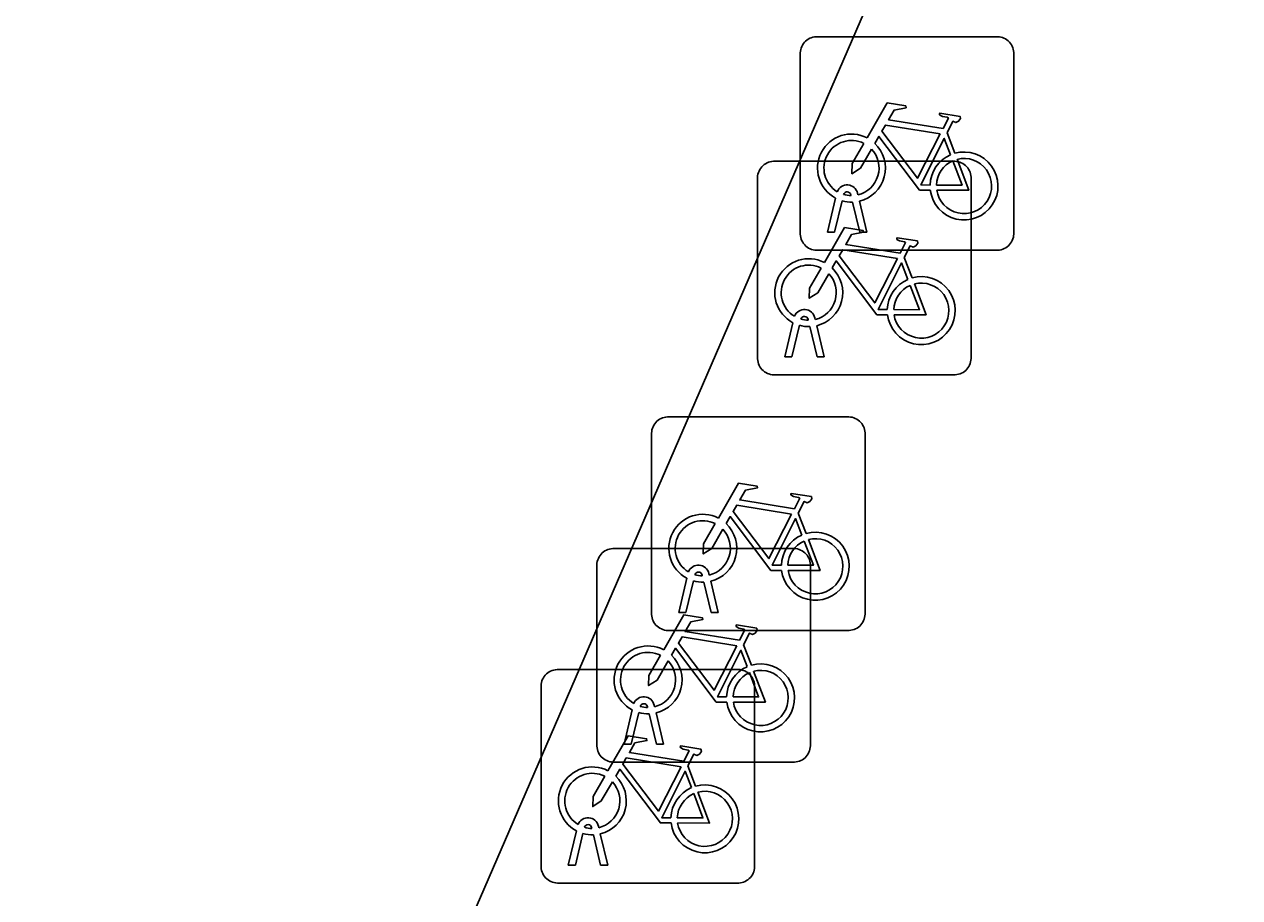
# Model space of a CAD drawing. Extents: x 162812 to 163818, y 381639 to 382470.
# Drawn here: x 163451.9 to 163457.59, y 381969.67 to 381973.75 of the extents above; entities that cross this region are included whole.
import ezdxf

# ---------------------------------------------------------------- set-up
doc = ezdxf.new("R2010")
doc.units = 0
doc.layers.add('IMGEO_Fietsenrek', color=7, linetype='Continuous')
doc.layers.add('IMGEO_Rijbaan_lokaal_open', color=7, linetype='Continuous')

msp = doc.modelspace()

# ---------------------------------------------------------------- linework, layer by layer
at = {"layer": 'IMGEO_Fietsenrek'}
for p, q in [((163455.6079, 381973.6955), (163456.4488, 381973.6955)), ((163456.4488, 381973.6955), (163455.6079, 381973.6955)), ((163455.5335, 381972.7709), (163455.5335, 381973.6118)), ((163455.5335, 381973.6118), (163455.5335, 381972.7709)), ((163456.5325, 381973.6211), (163456.5325, 381972.7802)), ((163456.5325, 381972.7802), (163456.5325, 381973.6211)), ((163456.2202, 381973.2452), (163456.2565, 381973.15)), ((163455.4079, 381973.1125), (163456.2488, 381973.1125)), ((163456.2488, 381973.1125), (163455.4079, 381973.1125)), ((163455.3335, 381972.1879), (163455.3335, 381973.0288)), ((163455.3335, 381973.0288), (163455.3335, 381972.1879)), ((163456.3325, 381973.0381), (163456.3325, 381972.1972)), ((163456.3325, 381972.1972), (163456.3325, 381973.0381)), ((163455.8016, 381972.9634), (163455.8034, 381972.9555)), ((163455.6605, 381972.7803), (163455.6988, 381972.9403)), ((163455.7292, 381972.9281), (163455.6939, 381972.7803)), ((163455.7709, 381972.9519), (163455.7699, 381972.9562)), ((163455.812, 381972.7803), (163455.7781, 381972.922)), ((163455.8104, 381972.9263), (163455.8454, 381972.7803)), ((163455.6939, 381972.7803), (163455.6605, 381972.7803)), ((163455.8454, 381972.7803), (163455.812, 381972.7803)), ((163456.4581, 381972.6965), (163455.6172, 381972.6965)), ((163455.6172, 381972.6965), (163456.4581, 381972.6965)), ((163456.0202, 381972.6622), (163456.0565, 381972.567)), ((163455.4605, 381972.1973), (163455.4988, 381972.3573)), ((163455.5292, 381972.3451), (163455.4939, 381972.1973)), ((163455.5709, 381972.3689), (163455.5699, 381972.3732)), ((163455.612, 381972.1973), (163455.5781, 381972.339)), ((163455.6016, 381972.3804), (163455.6034, 381972.3725)), ((163455.6104, 381972.3433), (163455.6454, 381972.1973)), ((163455.4939, 381972.1973), (163455.4605, 381972.1973)), ((163455.6454, 381972.1973), (163455.612, 381972.1973)), ((163456.2581, 381972.1135), (163455.4172, 381972.1135)), ((163455.4172, 381972.1135), (163456.2581, 381972.1135)), ((163454.9119, 381971.9165), (163455.7528, 381971.9165)), ((163455.7528, 381971.9165), (163454.9119, 381971.9165)), ((163454.8375, 381970.9919), (163454.8375, 381971.8328)), ((163454.8375, 381971.8328), (163454.8375, 381970.9919)), ((163455.8365, 381971.8421), (163455.8365, 381971.0012)), ((163455.8365, 381971.0012), (163455.8365, 381971.8421)), ((163455.5242, 381971.4662), (163455.5605, 381971.371)), ((163454.6559, 381971.3005), (163455.4968, 381971.3005)), ((163455.4968, 381971.3005), (163454.6559, 381971.3005)), ((163454.5815, 381970.3759), (163454.5815, 381971.2168)), ((163454.5815, 381971.2168), (163454.5815, 381970.3759)), ((163455.5805, 381971.2261), (163455.5805, 381970.3852)), ((163455.5805, 381970.3852), (163455.5805, 381971.2261)), ((163454.9645, 381971.0013), (163455.0028, 381971.1613)), ((163455.0332, 381971.1491), (163454.9979, 381971.0013)), ((163455.0749, 381971.1729), (163455.0739, 381971.1772)), ((163455.116, 381971.0013), (163455.0821, 381971.143)), ((163455.1056, 381971.1844), (163455.1074, 381971.1765)), ((163455.1144, 381971.1473), (163455.1494, 381971.0013)), ((163454.9979, 381971.0013), (163454.9645, 381971.0013)), ((163455.1494, 381971.0013), (163455.116, 381971.0013)), ((163455.7621, 381970.9175), (163454.9212, 381970.9175)), ((163454.9212, 381970.9175), (163455.7621, 381970.9175)), ((163455.2682, 381970.8502), (163455.3045, 381970.755)), ((163454.3949, 381970.7345), (163455.2358, 381970.7345)), ((163455.2358, 381970.7345), (163454.3949, 381970.7345)), ((163454.3205, 381969.8099), (163454.3205, 381970.6508)), ((163454.3205, 381970.6508), (163454.3205, 381969.8099)), ((163455.3195, 381970.6601), (163455.3195, 381969.8192)), ((163455.3195, 381969.8192), (163455.3195, 381970.6601)), ((163454.7085, 381970.3853), (163454.7468, 381970.5453)), ((163454.7772, 381970.5331), (163454.7419, 381970.3853)), ((163454.8189, 381970.5569), (163454.8179, 381970.5612)), ((163454.86, 381970.3853), (163454.8261, 381970.527)), ((163454.8496, 381970.5684), (163454.8514, 381970.5605)), ((163454.8584, 381970.5313), (163454.8934, 381970.3853)), ((163454.7419, 381970.3853), (163454.7085, 381970.3853)), ((163454.8934, 381970.3853), (163454.86, 381970.3853)), ((163455.5061, 381970.3015), (163454.6652, 381970.3015)), ((163454.6652, 381970.3015), (163455.5061, 381970.3015)), ((163455.0072, 381970.2842), (163455.0435, 381970.189)), ((163454.5886, 381970.0024), (163454.5904, 381969.9945)), ((163454.4475, 381969.8193), (163454.4858, 381969.9793)), ((163454.5162, 381969.9671), (163454.4809, 381969.8193)), ((163454.5579, 381969.9909), (163454.5569, 381969.9952)), ((163454.599, 381969.8193), (163454.5651, 381969.961)), ((163454.5974, 381969.9653), (163454.6324, 381969.8193)), ((163454.4809, 381969.8193), (163454.4475, 381969.8193)), ((163454.6324, 381969.8193), (163454.599, 381969.8193)), ((163455.2451, 381969.7355), (163454.4042, 381969.7355)), ((163454.4042, 381969.7355), (163455.2451, 381969.7355))]:
    msp.add_line(p, q, dxfattribs=at)
for points in [[(163455.8461, 381973.2222), (163455.9408, 381973.3857), (163456.027, 381973.3719), (163456.0287, 381973.3632), (163455.9726, 381973.3523), (163455.9464, 381973.307), (163456.2016, 381973.2662)], [(163456.2016, 381973.2662), (163456.2266, 381973.315), (163456.2215, 381973.319), (163456.1983, 381973.3227), (163456.1856, 381973.3302), (163456.1846, 381973.3333), (163456.1868, 381973.3379), (163456.2816, 381973.3228), (163456.2839, 381973.3125), (163456.2745, 381973.3001), (163456.2621, 381973.2937), (163456.2476, 381973.2999), (163456.2202, 381973.2452)], [(163456.1887, 381973.241), (163455.9319, 381973.282), (163455.9152, 381973.2532), (163456.0822, 381973.0329), (163456.1887, 381973.241)], [(163455.8668, 381973.1697), (163455.8152, 381973.0805), (163455.7753, 381973.0545), (163455.7765, 381973.102), (163455.831, 381973.1962)], [(163456.1418, 381972.9775), (163456.0921, 381972.9776), (163455.9014, 381973.2293), (163455.8824, 381973.1965)], [(163456.2367, 381973.143), (163456.2074, 381973.2198), (163456.098, 381973.0017), (163456.1407, 381973.0016)], [(163456.1707, 381973.0015), (163456.2906, 381973.0013), (163456.2474, 381973.1149)], [(163456.2672, 381973.1218), (163456.3222, 381972.9772), (163456.1721, 381972.9775)], [(163455.6461, 381972.6392), (163455.7408, 381972.8027), (163455.827, 381972.7889), (163455.8287, 381972.7802), (163455.7726, 381972.7693), (163455.7464, 381972.724), (163456.0016, 381972.6832)], [(163456.0016, 381972.6832), (163456.0266, 381972.732), (163456.0215, 381972.736), (163455.9983, 381972.7397), (163455.9856, 381972.7472), (163455.9846, 381972.7503), (163455.9868, 381972.7549), (163456.0816, 381972.7398), (163456.0839, 381972.7295), (163456.0745, 381972.7171), (163456.0621, 381972.7107), (163456.0476, 381972.7169), (163456.0202, 381972.6622)], [(163455.9887, 381972.658), (163455.7319, 381972.699), (163455.7152, 381972.6702), (163455.8822, 381972.4499), (163455.9887, 381972.658)], [(163455.9418, 381972.3945), (163455.8921, 381972.3946), (163455.7014, 381972.6463), (163455.6824, 381972.6135)], [(163456.0367, 381972.56), (163456.0074, 381972.6368), (163455.898, 381972.4187), (163455.9407, 381972.4186)], [(163455.6668, 381972.5867), (163455.6152, 381972.4975), (163455.5753, 381972.4715), (163455.5765, 381972.519), (163455.631, 381972.6132)], [(163455.9707, 381972.4185), (163456.0906, 381972.4183), (163456.0474, 381972.5319)], [(163456.0672, 381972.5388), (163456.1222, 381972.3942), (163455.9721, 381972.3945)], [(163455.1501, 381971.4432), (163455.2448, 381971.6067), (163455.331, 381971.5929), (163455.3327, 381971.5842), (163455.2766, 381971.5733), (163455.2504, 381971.528), (163455.5056, 381971.4872)], [(163455.5056, 381971.4872), (163455.5306, 381971.536), (163455.5255, 381971.54), (163455.5023, 381971.5437), (163455.4896, 381971.5512), (163455.4886, 381971.5543), (163455.4908, 381971.5589), (163455.5856, 381971.5438), (163455.5879, 381971.5335), (163455.5785, 381971.5211), (163455.5661, 381971.5147), (163455.5516, 381971.5209), (163455.5242, 381971.4662)], [(163455.4927, 381971.462), (163455.2359, 381971.503), (163455.2192, 381971.4742), (163455.3862, 381971.2539), (163455.4927, 381971.462)], [(163455.4458, 381971.1985), (163455.3961, 381971.1986), (163455.2054, 381971.4503), (163455.1864, 381971.4175)], [(163455.5407, 381971.364), (163455.5114, 381971.4408), (163455.402, 381971.2227), (163455.4447, 381971.2226)], [(163455.1708, 381971.3907), (163455.1192, 381971.3015), (163455.0793, 381971.2755), (163455.0805, 381971.323), (163455.135, 381971.4172)], [(163455.4747, 381971.2225), (163455.5946, 381971.2223), (163455.5514, 381971.3359)], [(163455.5712, 381971.3428), (163455.6262, 381971.1982), (163455.4761, 381971.1985)], [(163454.8941, 381970.8272), (163454.9888, 381970.9907), (163455.075, 381970.9769), (163455.0767, 381970.9682), (163455.0206, 381970.9573), (163454.9944, 381970.912), (163455.2496, 381970.8712)], [(163455.2496, 381970.8712), (163455.2746, 381970.92), (163455.2695, 381970.924), (163455.2463, 381970.9277), (163455.2336, 381970.9352), (163455.2326, 381970.9383), (163455.2348, 381970.9429), (163455.3296, 381970.9278), (163455.3319, 381970.9175), (163455.3225, 381970.9051), (163455.3101, 381970.8987), (163455.2956, 381970.9049), (163455.2682, 381970.8502)], [(163455.2367, 381970.846), (163454.9799, 381970.887), (163454.9632, 381970.8582), (163455.1302, 381970.6379), (163455.2367, 381970.846)], [(163454.9148, 381970.7747), (163454.8632, 381970.6855), (163454.8233, 381970.6595), (163454.8245, 381970.707), (163454.879, 381970.8012)], [(163455.1898, 381970.5825), (163455.1401, 381970.5826), (163454.9494, 381970.8343), (163454.9304, 381970.8015)], [(163455.2847, 381970.748), (163455.2554, 381970.8248), (163455.146, 381970.6067), (163455.1887, 381970.6066)], [(163455.2187, 381970.6065), (163455.3386, 381970.6063), (163455.2954, 381970.7199)], [(163455.3152, 381970.7268), (163455.3702, 381970.5822), (163455.2201, 381970.5825)], [(163454.6331, 381970.2612), (163454.7278, 381970.4247), (163454.814, 381970.4109), (163454.8157, 381970.4022), (163454.7596, 381970.3913), (163454.7334, 381970.346), (163454.9886, 381970.3052)], [(163454.9886, 381970.3052), (163455.0136, 381970.354), (163455.0085, 381970.358), (163454.9853, 381970.3617), (163454.9726, 381970.3692), (163454.9716, 381970.3723), (163454.9738, 381970.3769), (163455.0686, 381970.3618), (163455.0709, 381970.3515), (163455.0615, 381970.3391), (163455.0491, 381970.3327), (163455.0346, 381970.3389), (163455.0072, 381970.2842)], [(163454.9757, 381970.28), (163454.7189, 381970.321), (163454.7022, 381970.2922), (163454.8692, 381970.0719), (163454.9757, 381970.28)], [(163454.6538, 381970.2087), (163454.6022, 381970.1195), (163454.5623, 381970.0935), (163454.5635, 381970.141), (163454.618, 381970.2352)], [(163454.9288, 381970.0165), (163454.8791, 381970.0166), (163454.6884, 381970.2683), (163454.6694, 381970.2355)], [(163455.0237, 381970.182), (163454.9944, 381970.2588), (163454.885, 381970.0407), (163454.9277, 381970.0406)], [(163454.9577, 381970.0405), (163455.0776, 381970.0403), (163455.0344, 381970.1539)], [(163455.0542, 381970.1608), (163455.1092, 381970.0162), (163454.9591, 381970.0165)]]:
    msp.add_lwpolyline(points, dxfattribs=at)
for centre, radius, start, end in [((163455.6112, 381973.6176), 0.0779, 92.4484, 184.2845), ((163455.6112, 381973.6176), 0.0779, 92.4484, 184.2845), ((163456.4546, 381973.6178), 0.0779, 2.4484, 94.2845), ((163456.4546, 381973.6178), 0.0779, 2.4484, 94.2845), ((163455.7731, 381973.0809), 0.159, 62.6766, 242.1369), ((163455.7731, 381973.0809), 0.129, 63.3192, 238.903), ((163455.7731, 381973.0809), 0.159, 283.5766, 46.6042), ((163455.7731, 381973.0809), 0.129, 283.6043, 43.4302), ((163456.2997, 381972.9969), 0.159, 113.3408, 178.3217), ((163456.2997, 381972.9969), 0.159, 187.0065, 105.7708), ((163455.4112, 381973.0346), 0.0779, 92.4484, 184.2845), ((163455.4112, 381973.0346), 0.0779, 92.4484, 184.2845), ((163456.2997, 381972.9969), 0.129, 113.923, 177.9556), ((163456.2997, 381972.9969), 0.129, 188.6715, 104.5883), ((163456.2546, 381973.0348), 0.0779, 2.4484, 94.2845), ((163456.2546, 381973.0348), 0.0779, 2.4484, 94.2845), ((163455.7529, 381972.9523), 0.0499, 12.8025, 158.6934), ((163455.7529, 381972.9523), 0.0174, 12.8025, 163.4502), ((163455.7731, 381973.0809), 0.159, 253.9967, 271.7867), ((163455.7731, 381973.0809), 0.129, 253.415, 269.0204), ((163455.6114, 381972.7742), 0.0779, 182.4484, 274.2845), ((163455.6114, 381972.7742), 0.0779, 182.4484, 274.2845), ((163456.4548, 381972.7744), 0.0779, 272.4484, 4.2845), ((163456.4548, 381972.7744), 0.0779, 272.4484, 4.2845), ((163455.5731, 381972.4979), 0.159, 62.6766, 242.1369), ((163455.5731, 381972.4979), 0.129, 63.3192, 238.903), ((163455.5731, 381972.4979), 0.129, 283.6043, 43.4302), ((163455.5731, 381972.4979), 0.159, 283.5766, 46.6042), ((163456.0997, 381972.4139), 0.159, 187.0065, 105.7708), ((163456.0997, 381972.4139), 0.159, 113.3408, 178.3217), ((163456.0997, 381972.4139), 0.129, 113.923, 177.9556), ((163456.0997, 381972.4139), 0.129, 188.6715, 104.5883), ((163455.5529, 381972.3693), 0.0499, 12.8025, 158.6934), ((163455.5731, 381972.4979), 0.159, 253.9967, 271.7867), ((163455.5529, 381972.3693), 0.0174, 12.8025, 163.4502), ((163455.5731, 381972.4979), 0.129, 253.415, 269.0204), ((163455.4114, 381972.1912), 0.0779, 182.4484, 274.2845), ((163455.4114, 381972.1912), 0.0779, 182.4484, 274.2845), ((163456.2548, 381972.1914), 0.0779, 272.4484, 4.2845), ((163456.2548, 381972.1914), 0.0779, 272.4484, 4.2845), ((163454.9152, 381971.8386), 0.0779, 92.4484, 184.2845), ((163454.9152, 381971.8386), 0.0779, 92.4484, 184.2845), ((163455.7586, 381971.8388), 0.0779, 2.4484, 94.2845), ((163455.7586, 381971.8388), 0.0779, 2.4484, 94.2845), ((163455.0771, 381971.3019), 0.159, 62.6766, 242.1369), ((163455.0771, 381971.3019), 0.129, 63.3192, 238.903), ((163455.0771, 381971.3019), 0.129, 283.6043, 43.4302), ((163455.0771, 381971.3019), 0.159, 283.5766, 46.6042), ((163455.6037, 381971.2179), 0.159, 187.0065, 105.7708), ((163455.6037, 381971.2179), 0.159, 113.3408, 178.3217), ((163455.6037, 381971.2179), 0.129, 113.923, 177.9556), ((163455.6037, 381971.2179), 0.129, 188.6715, 104.5883), ((163454.6592, 381971.2226), 0.0779, 92.4484, 184.2845), ((163454.6592, 381971.2226), 0.0779, 92.4484, 184.2845), ((163455.5026, 381971.2228), 0.0779, 2.4484, 94.2845), ((163455.5026, 381971.2228), 0.0779, 2.4484, 94.2845), ((163455.0569, 381971.1733), 0.0499, 12.8025, 158.6934), ((163455.0771, 381971.3019), 0.159, 253.9967, 271.7867), ((163455.0569, 381971.1733), 0.0174, 12.8025, 163.4502), ((163455.0771, 381971.3019), 0.129, 253.415, 269.0204), ((163454.9154, 381970.9952), 0.0779, 182.4484, 274.2845), ((163454.9154, 381970.9952), 0.0779, 182.4484, 274.2845), ((163455.7588, 381970.9954), 0.0779, 272.4484, 4.2845), ((163455.7588, 381970.9954), 0.0779, 272.4484, 4.2845), ((163454.8211, 381970.6859), 0.159, 62.6766, 242.1369), ((163454.8211, 381970.6859), 0.129, 63.3192, 238.903), ((163454.8211, 381970.6859), 0.159, 283.5766, 46.6042), ((163454.8211, 381970.6859), 0.129, 283.6043, 43.4302), ((163455.3477, 381970.6019), 0.159, 113.3408, 178.3217), ((163455.3477, 381970.6019), 0.159, 187.0065, 105.7708), ((163454.3982, 381970.6566), 0.0779, 92.4484, 184.2845), ((163454.3982, 381970.6566), 0.0779, 92.4484, 184.2845), ((163455.3477, 381970.6019), 0.129, 113.923, 177.9556), ((163455.3477, 381970.6019), 0.129, 188.6715, 104.5883), ((163455.2416, 381970.6568), 0.0779, 2.4484, 94.2845), ((163455.2416, 381970.6568), 0.0779, 2.4484, 94.2845), ((163454.8009, 381970.5573), 0.0499, 12.8025, 158.6934), ((163454.8009, 381970.5573), 0.0174, 12.8025, 163.4502), ((163454.8211, 381970.6859), 0.159, 253.9967, 271.7867), ((163454.8211, 381970.6859), 0.129, 253.415, 269.0204), ((163454.6594, 381970.3792), 0.0779, 182.4484, 274.2845), ((163454.6594, 381970.3792), 0.0779, 182.4484, 274.2845), ((163455.5028, 381970.3794), 0.0779, 272.4484, 4.2845), ((163455.5028, 381970.3794), 0.0779, 272.4484, 4.2845), ((163454.5601, 381970.1199), 0.159, 62.6766, 242.1369), ((163454.5601, 381970.1199), 0.129, 63.3192, 238.903), ((163454.5601, 381970.1199), 0.159, 283.5766, 46.6042), ((163454.5601, 381970.1199), 0.129, 283.6043, 43.4302), ((163455.0867, 381970.0359), 0.159, 113.3408, 178.3217), ((163455.0867, 381970.0359), 0.159, 187.0065, 105.7708), ((163455.0867, 381970.0359), 0.129, 113.923, 177.9556), ((163455.0867, 381970.0359), 0.129, 188.6715, 104.5883), ((163454.5399, 381969.9913), 0.0499, 12.8025, 158.6934), ((163454.5399, 381969.9913), 0.0174, 12.8025, 163.4502), ((163454.5601, 381970.1199), 0.159, 253.9967, 271.7867), ((163454.5601, 381970.1199), 0.129, 253.415, 269.0204), ((163454.3984, 381969.8132), 0.0779, 182.4484, 274.2845), ((163454.3984, 381969.8132), 0.0779, 182.4484, 274.2845), ((163455.2418, 381969.8134), 0.0779, 272.4484, 4.2845), ((163455.2418, 381969.8134), 0.0779, 272.4484, 4.2845)]:
    msp.add_arc(centre, radius, start, end, dxfattribs=at)
at = {"layer": 'IMGEO_Rijbaan_lokaal_open'}
msp.add_lwpolyline([(163448.897, 381957.823), (163457.59, 381977.865)], dxfattribs=at)

doc.saveas('drawing.dxf')
